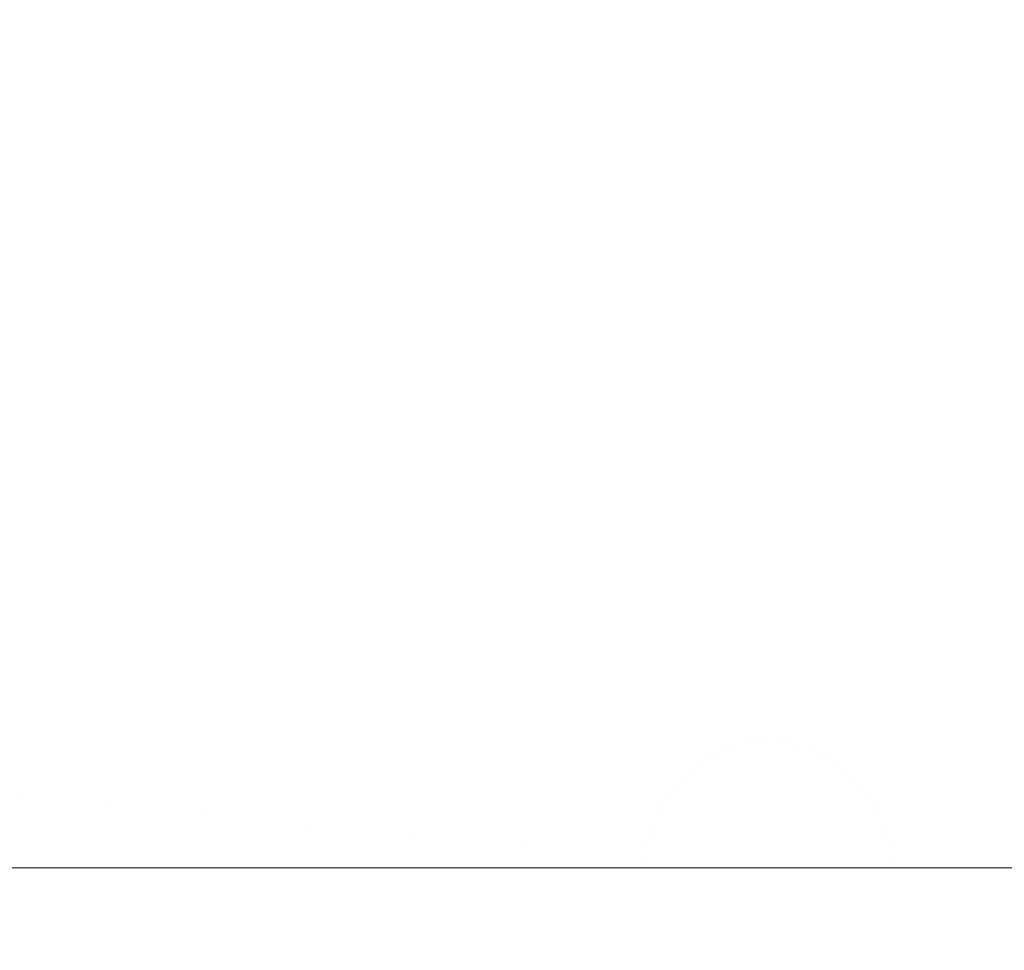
# Model space of a CAD drawing. Header units: inches. Extents: x -412 to -304, y -62 to 18.
# Tile 332 of 656: x -354.482 to -354.4669, y -29.3316 to -29.3174. Entities that reach past the tile are written whole.
import ezdxf

# ---------------------------------------------------------------- set-up
doc = ezdxf.new("R2010")
doc.units = ezdxf.units.IN
doc.header["$LTSCALE"] = 32
doc.header["$MEASUREMENT"] = 0
for name, color, linetype, lineweight in [('Black', 7, 'Continuous', 18), ('Drawing', 7, 'Continuous', 18), ('GDSPowerModule-White', 7, 'Continuous', 13), ('None', 7, 'Continuous', 18), ('SolidLine', 7, 'Continuous', 15), ('Wood_1-H', 7, 'Continuous', 13)]:
    doc.layers.add(name, color=color, linetype=linetype, lineweight=lineweight)

# ---------------------------------------------------------------- blocks, each defined once
blk = doc.blocks.new('Group-20')
at = {"layer": 'Black'}
for points in [[(-34.547937, 16.536126, 28.979102), (34.547937, 16.536126, 28.979102), (34.547937, -16.536126, 28.979102), (-34.547937, -16.536126, 28.979102)], [(-34.547937, 16.536126, 27.700787), (34.547937, 16.536126, 27.700787), (34.547937, -16.536126, 27.700787), (-34.547937, -16.536126, 27.700787)]]:
    blk.add_3dface(points, dxfattribs=at)
at = {"layer": 'Wood_1-H'}
for points in [[(-35.964937, 17.953126, 28.998787), (35.964937, 17.953126, 28.998787), (35.964937, -17.953126, 28.998787), (-35.964937, -17.953126, 28.998787)], [(-35.964937, 17.953126, 28.979102), (35.964937, 17.953126, 28.979102), (35.964937, -17.953126, 28.979102), (-35.964937, -17.953126, 28.979102)]]:
    blk.add_3dface(points, dxfattribs=at)
blk = doc.blocks.new('MpHtAdjTrough-1095 (3D)')
at = {"layer": 'Black'}
for points in [[(-17.362205, 7.156693, -4.03907), (17.362205, 7.156693, -4.03907), (17.362205, 2.599737, -4.03907), (-17.362205, 2.599737, -4.03907)], [(17.362205, 7.156693, -3.979228), (-17.362205, 7.156693, -3.979228), (-17.362205, 2.619965, -3.979228), (17.362205, 2.619965, -3.979228)]]:
    blk.add_3dface(points, dxfattribs=at)
blk = doc.blocks.new('MP-Hardwire (3D)')
at = {"layer": 'Black'}
for points, invisible_edges in [([(5.427785, 0.767656), (5.427785, 0.82644), (-6.796133, 0.580648), (-6.796133, 0.364113)], 10), ([(5.427785, 0.767656), (-6.892436, -0.275988), (-6.884715, -0.275651)], 9), ([(-6.797479, 0.348731), (-6.892436, -0.275988), (5.427785, 0.767656)], 11), ([(-6.884715, -0.275651), (5.66357, 0.319822), (5.660001, 0.326676), (5.427785, 0.767656)], 13), ([(5.427785, 0.767656), (-6.79647, 0.356392), (-6.797479, 0.348731)], 9), ([(-6.796133, 0.364113), (-6.79647, 0.356392), (5.427785, 0.767656)], 10)]:
    blk.add_3dface(points, dxfattribs=dict(at, invisible_edges=invisible_edges))
blk.add_3dface([(-4.138306, -0.433046, -1.064714), (-4.138306, 0.433096, -1.064714), (-3.783975, 0.433096, -1.064714), (-3.783975, -0.433046, -1.064714)], dxfattribs=at)
at = {"layer": 'GDSPowerModule-White'}
blk.add_3dface([(-3.827282, 0.361237, -1.284891), (-3.827282, 0.414458, -1.483517), (-4.094999, 0.414458, -1.483517), (-4.094999, 0.361237, -1.284891)], dxfattribs=at)
for points, invisible_edges in [([(-3.825223, 0.36115, -1.284915), (-3.825223, 0.414371, -1.48354), (-3.827282, 0.414458, -1.483517), (-3.827282, 0.361237, -1.284891)], 1), ([(-3.82318, 0.36089, -1.284984), (-3.82318, 0.414111, -1.483609), (-3.825223, 0.414371, -1.48354), (-3.825223, 0.36115, -1.284915)], 5), ([(-3.821168, 0.360459, -1.2851), (-3.821168, 0.413681, -1.483725), (-3.82318, 0.414111, -1.483609), (-3.82318, 0.36089, -1.284984)], 5), ([(-3.819203, 0.359861, -1.28526), (-3.819203, 0.413082, -1.483885), (-3.821168, 0.413681, -1.483725), (-3.821168, 0.360459, -1.2851)], 5), ([(-3.817299, 0.359099, -1.285464), (-3.817299, 0.41232, -1.484089), (-3.819203, 0.413082, -1.483885), (-3.819203, 0.359861, -1.28526)], 5), ([(-3.815471, 0.35818, -1.28571), (-3.815471, 0.411401, -1.484336), (-3.817299, 0.41232, -1.484089), (-3.817299, 0.359099, -1.285464)], 5), ([(-3.813733, 0.35711, -1.285997), (-3.813733, 0.410332, -1.484622), (-3.815471, 0.411401, -1.484336), (-3.815471, 0.35818, -1.28571)], 5), ([(-3.821151, 0.409167, -1.504233), (-3.82232, 0.409635, -1.504108), (-3.82181, 0.410661, -1.502526), (-3.820521, 0.410145, -1.502665)], 15), ([(-3.8153, 0.40919, -1.499949), (-3.81659, 0.410146, -1.499693), (-3.815939, 0.410632, -1.497918), (-3.814571, 0.409618, -1.498189)], 15), ([(-3.826018, 0.410427, -1.503895), (-3.826156, 0.409192, -1.505401), (-3.827282, 0.409786, -1.504756)], 11), ([(-3.825039, 0.409049, -1.505439), (-3.826156, 0.409192, -1.505401), (-3.826018, 0.410427, -1.503895), (-3.824763, 0.410267, -1.503938)], 15), ([(-3.818106, 0.408798, -1.503026), (-3.819283, 0.409522, -1.502831), (-3.818593, 0.41032, -1.501189), (-3.817314, 0.409533, -1.501399)], 15), ([(-3.823938, 0.408814, -1.505502), (-3.825039, 0.409049, -1.505439), (-3.824763, 0.410267, -1.503938), (-3.823527, 0.410003, -1.504009)], 15), ([(-3.820028, 0.408603, -1.504384), (-3.821151, 0.409167, -1.504233), (-3.820521, 0.410145, -1.502665), (-3.819283, 0.409522, -1.502831)], 15), ([(-3.816111, 0.408641, -1.501638), (-3.817314, 0.409533, -1.501399), (-3.81659, 0.410146, -1.499693), (-3.8153, 0.40919, -1.499949)], 15), ([(-3.822863, 0.408486, -1.50559), (-3.823938, 0.408814, -1.505502), (-3.823527, 0.410003, -1.504009), (-3.82232, 0.409635, -1.504108)], 15), ([(-3.813299, 0.408492, -1.498491), (-3.814571, 0.409618, -1.498189), (-3.813928, 0.409923, -1.496371), (-3.812592, 0.40874, -1.496688)], 15), ([(-3.827282, 0.409786, -1.504756), (-3.827282, 0.408403, -1.506275), (-4.094999, 0.408403, -1.506275), (-4.094999, 0.409223, -1.505374)], 10), ([(-3.827282, 0.408403, -1.506275), (-3.827282, 0.409786, -1.504756), (-3.826156, 0.409192, -1.505401)], 10), ([(-3.821822, 0.40807, -1.505701), (-3.822863, 0.408486, -1.50559), (-3.82232, 0.409635, -1.504108), (-3.821151, 0.409167, -1.504233)], 15), ([(-3.814101, 0.408128, -1.500233), (-3.8153, 0.40919, -1.499949), (-3.814571, 0.409618, -1.498189), (-3.813299, 0.408492, -1.498491)], 15), ([(-3.81896, 0.407946, -1.50456), (-3.820028, 0.408603, -1.504384), (-3.819283, 0.409522, -1.502831), (-3.818106, 0.408798, -1.503026)], 15), ([(-3.816998, 0.407977, -1.503245), (-3.818106, 0.408798, -1.503026), (-3.817314, 0.409533, -1.501399), (-3.816111, 0.408641, -1.501638)], 15), ([(-3.826156, 0.409192, -1.505401), (-3.826302, 0.407836, -1.506799), (-3.827282, 0.408403, -1.506275)], 11), ([(-3.82533, 0.407713, -1.506832), (-3.826302, 0.407836, -1.506799), (-3.826156, 0.409192, -1.505401), (-3.825039, 0.409049, -1.505439)], 15), ([(-3.820822, 0.407567, -1.505836), (-3.821822, 0.40807, -1.505701), (-3.821151, 0.409167, -1.504233), (-3.820028, 0.408603, -1.504384)], 15), ([(-3.814993, 0.407652, -1.501903), (-3.816111, 0.408641, -1.501638), (-3.8153, 0.40919, -1.499949), (-3.814101, 0.408128, -1.500233)], 15), ([(-3.824372, 0.407508, -1.506887), (-3.82533, 0.407713, -1.506832), (-3.825039, 0.409049, -1.505439), (-3.823938, 0.408814, -1.505502)], 15), ([(-3.823437, 0.407223, -1.506963), (-3.824372, 0.407508, -1.506887), (-3.823938, 0.408814, -1.505502), (-3.822863, 0.408486, -1.50559)], 15), ([(-3.817956, 0.407201, -1.50476), (-3.81896, 0.407946, -1.50456), (-3.818106, 0.408798, -1.503026), (-3.816998, 0.407977, -1.503245)], 15), ([(-3.815969, 0.407066, -1.50349), (-3.816998, 0.407977, -1.503245), (-3.816111, 0.408641, -1.501638), (-3.814993, 0.407652, -1.501903)], 15), ([(-3.822531, 0.40686, -1.50706), (-3.823437, 0.407223, -1.506963), (-3.822863, 0.408486, -1.50559), (-3.821822, 0.40807, -1.505701)], 15), ([(-3.819872, 0.406982, -1.505993), (-3.820822, 0.407567, -1.505836), (-3.820028, 0.408603, -1.504384), (-3.81896, 0.407946, -1.50456)], 15), ([(-4.094999, 0.408403, -1.506275), (-3.827282, 0.408403, -1.506275), (-3.827282, 0.406894, -1.507668), (-4.094999, 0.406894, -1.507668)], 5), ([(-3.827282, 0.406894, -1.507668), (-3.827282, 0.408403, -1.506275), (-3.826302, 0.407836, -1.506799)], 10), ([(-3.821661, 0.406423, -1.507177), (-3.822531, 0.40686, -1.50706), (-3.821822, 0.40807, -1.505701), (-3.820822, 0.407567, -1.505836)], 15), ([(-3.813969, 0.406572, -1.502193), (-3.814993, 0.407652, -1.501903), (-3.814101, 0.408128, -1.500233), (-3.813002, 0.40697, -1.500544)], 15), ([(-3.818977, 0.406319, -1.506171), (-3.819872, 0.406982, -1.505993), (-3.81896, 0.407946, -1.50456), (-3.817956, 0.407201, -1.50476)], 15), ([(-3.817023, 0.406375, -1.504981), (-3.817956, 0.407201, -1.50476), (-3.816998, 0.407977, -1.503245), (-3.815969, 0.407066, -1.50349)], 15), ([(-3.826302, 0.407836, -1.506799), (-3.826455, 0.406371, -1.508079), (-3.827282, 0.406894, -1.507668)], 11), ([(-3.825635, 0.406266, -1.508107), (-3.826455, 0.406371, -1.508079), (-3.826302, 0.407836, -1.506799), (-3.82533, 0.407713, -1.506832)], 15), ([(-3.824826, 0.406093, -1.508154), (-3.825635, 0.406266, -1.508107), (-3.82533, 0.407713, -1.506832), (-3.824372, 0.407508, -1.506887)], 15), ([(-3.815026, 0.406072, -1.503756), (-3.815969, 0.407066, -1.50349), (-3.814993, 0.407652, -1.501903), (-3.813969, 0.406572, -1.502193)], 15), ([(-3.824037, 0.405853, -1.508218), (-3.824826, 0.406093, -1.508154), (-3.824372, 0.407508, -1.506887), (-3.823437, 0.407223, -1.506963)], 15), ([(-3.820834, 0.405914, -1.507314), (-3.821661, 0.406423, -1.507177), (-3.820822, 0.407567, -1.505836), (-3.819872, 0.406982, -1.505993)], 15), ([(-3.823272, 0.405547, -1.5083), (-3.824037, 0.405853, -1.508218), (-3.823437, 0.407223, -1.506963), (-3.822531, 0.40686, -1.50706)], 15), ([(-3.818146, 0.405584, -1.506368), (-3.818977, 0.406319, -1.506171), (-3.817956, 0.407201, -1.50476), (-3.817023, 0.406375, -1.504981)], 15), ([(-3.820055, 0.405337, -1.507468), (-3.820834, 0.405914, -1.507314), (-3.819872, 0.406982, -1.505993), (-3.818977, 0.406319, -1.506171)], 15), ([(-3.816168, 0.405474, -1.505223), (-3.817023, 0.406375, -1.504981), (-3.815969, 0.407066, -1.50349), (-3.815026, 0.406072, -1.503756)], 15), ([(-3.827282, 0.406894, -1.507668), (-3.827282, 0.40527, -1.508924), (-4.094999, 0.40527, -1.508924), (-4.094999, 0.406394, -1.508055)], 10), ([(-4.094999, 0.406394, -1.508055), (-4.094999, 0.406894, -1.507668), (-3.827282, 0.406894, -1.507668)], 10), ([(-3.827282, 0.40527, -1.508924), (-3.827282, 0.406894, -1.507668), (-3.826455, 0.406371, -1.508079)], 10), ([(-3.822538, 0.405177, -1.508399), (-3.823272, 0.405547, -1.5083), (-3.822531, 0.40686, -1.50706), (-3.821661, 0.406423, -1.507177)], 15), ([(-3.814177, 0.405003, -1.504042), (-3.815026, 0.406072, -1.503756), (-3.813969, 0.406572, -1.502193), (-3.813046, 0.40541, -1.502504)], 15), ([(-3.826455, 0.406371, -1.508079), (-3.826614, 0.404804, -1.509234), (-3.827282, 0.40527, -1.508924)], 11), ([(-3.82595, 0.40472, -1.509256), (-3.826614, 0.404804, -1.509234), (-3.826455, 0.406371, -1.508079), (-3.825635, 0.406266, -1.508107)], 15), ([(-3.82184, 0.404748, -1.508514), (-3.822538, 0.405177, -1.508399), (-3.821661, 0.406423, -1.507177), (-3.820834, 0.405914, -1.507314)], 15), ([(-3.817385, 0.404781, -1.506583), (-3.818146, 0.405584, -1.506368), (-3.817023, 0.406375, -1.504981), (-3.816168, 0.405474, -1.505223)], 15), ([(-3.825297, 0.40458, -1.509294), (-3.82595, 0.40472, -1.509256), (-3.825635, 0.406266, -1.508107), (-3.824826, 0.406093, -1.508154)], 15), ([(-3.819332, 0.404697, -1.50764), (-3.820055, 0.405337, -1.507468), (-3.818977, 0.406319, -1.506171), (-3.818146, 0.405584, -1.506368)], 15), ([(-3.824659, 0.404385, -1.509346), (-3.825297, 0.40458, -1.509294), (-3.824826, 0.406093, -1.508154), (-3.824037, 0.405853, -1.508218)], 15), ([(-3.815397, 0.404504, -1.505482), (-3.816168, 0.405474, -1.505223), (-3.815026, 0.406072, -1.503756), (-3.814177, 0.405003, -1.504042)], 15), ([(-3.821183, 0.404261, -1.508644), (-3.82184, 0.404748, -1.508514), (-3.820834, 0.405914, -1.507314), (-3.820055, 0.405337, -1.507468)], 15), ([(-3.824041, 0.404138, -1.509412), (-3.824659, 0.404385, -1.509346), (-3.824037, 0.405853, -1.508218), (-3.823272, 0.405547, -1.5083)], 15), ([(-3.823447, 0.40384, -1.509492), (-3.824041, 0.404138, -1.509412), (-3.823272, 0.405547, -1.5083), (-3.822538, 0.405177, -1.508399)], 15), ([(-3.81867, 0.403998, -1.507827), (-3.819332, 0.404697, -1.50764), (-3.818146, 0.405584, -1.506368), (-3.817385, 0.404781, -1.506583)], 15), ([(-3.816699, 0.403917, -1.506814), (-3.817385, 0.404781, -1.506583), (-3.816168, 0.405474, -1.505223), (-3.815397, 0.404504, -1.505482)], 15), ([(-3.820573, 0.403721, -1.508789), (-3.821183, 0.404261, -1.508644), (-3.820055, 0.405337, -1.507468), (-3.819332, 0.404697, -1.50764)], 15), ([(-4.094999, 0.40527, -1.508924), (-3.827282, 0.40527, -1.508924), (-3.827282, 0.403542, -1.510035), (-4.094999, 0.403542, -1.510035)], 5), ([(-3.827282, 0.403542, -1.510035), (-3.827282, 0.40527, -1.508924), (-3.826614, 0.404804, -1.509234)], 10), ([(-3.822883, 0.403492, -1.509585), (-3.823447, 0.40384, -1.509492), (-3.822538, 0.405177, -1.508399), (-3.82184, 0.404748, -1.508514)], 15), ([(-3.814717, 0.403473, -1.505759), (-3.815397, 0.404504, -1.505482), (-3.814177, 0.405003, -1.504042), (-3.813427, 0.403866, -1.504347)], 15), ([(-3.826614, 0.404804, -1.509234), (-3.826777, 0.403148, -1.510254), (-3.827282, 0.403542, -1.510035)], 11), ([(-3.826275, 0.403084, -1.510271), (-3.826777, 0.403148, -1.510254), (-3.826614, 0.404804, -1.509234), (-3.82595, 0.40472, -1.509256)], 15), ([(-3.825781, 0.402978, -1.5103), (-3.826275, 0.403084, -1.510271), (-3.82595, 0.40472, -1.509256), (-3.825297, 0.40458, -1.509294)], 15), ([(-3.822352, 0.403099, -1.509691), (-3.822883, 0.403492, -1.509585), (-3.82184, 0.404748, -1.508514), (-3.821183, 0.404261, -1.508644)], 15), ([(-3.818073, 0.403247, -1.508028), (-3.81867, 0.403998, -1.507827), (-3.817385, 0.404781, -1.506583), (-3.816699, 0.403917, -1.506814)], 15), ([(-3.825299, 0.402831, -1.510339), (-3.825781, 0.402978, -1.5103), (-3.825297, 0.40458, -1.509294), (-3.824659, 0.404385, -1.509346)], 15), ([(-3.820013, 0.403131, -1.508947), (-3.820573, 0.403721, -1.508789), (-3.819332, 0.404697, -1.50764), (-3.81867, 0.403998, -1.507827)], 15), ([(-3.816093, 0.402999, -1.50706), (-3.816699, 0.403917, -1.506814), (-3.815397, 0.404504, -1.505482), (-3.814717, 0.403473, -1.505759)], 15), ([(-3.824832, 0.402644, -1.510389), (-3.825299, 0.402831, -1.510339), (-3.824659, 0.404385, -1.509346), (-3.824041, 0.404138, -1.509412)], 15), ([(-3.821859, 0.402662, -1.509808), (-3.822352, 0.403099, -1.509691), (-3.821183, 0.404261, -1.508644), (-3.820573, 0.403721, -1.508789)], 15), ([(-3.824383, 0.402419, -1.51045), (-3.824832, 0.402644, -1.510389), (-3.824041, 0.404138, -1.509412), (-3.823447, 0.40384, -1.509492)], 15), ([(-3.819509, 0.402497, -1.509117), (-3.820013, 0.403131, -1.508947), (-3.81867, 0.403998, -1.507827), (-3.818073, 0.403247, -1.508028)], 15), ([(-3.823956, 0.402156, -1.51052), (-3.824383, 0.402419, -1.51045), (-3.823447, 0.40384, -1.509492), (-3.822883, 0.403492, -1.509585)], 15), ([(-3.817546, 0.402448, -1.508243), (-3.818073, 0.403247, -1.508028), (-3.816699, 0.403917, -1.506814), (-3.816093, 0.402999, -1.50706)], 15), ([(-3.814133, 0.402388, -1.506049), (-3.814717, 0.403473, -1.505759), (-3.813427, 0.403866, -1.504347), (-3.812782, 0.40267, -1.504668)], 15), ([(-3.821407, 0.402186, -1.509935), (-3.821859, 0.402662, -1.509808), (-3.820573, 0.403721, -1.508789), (-3.820013, 0.403131, -1.508947)], 15), ([(-3.827282, 0.403542, -1.510035), (-3.827282, 0.401725, -1.510992), (-4.094999, 0.401725, -1.510992), (-4.094999, 0.403162, -1.510235)], 10), ([(-4.094999, 0.403162, -1.510235), (-4.094999, 0.403542, -1.510035), (-3.827282, 0.403542, -1.510035)], 10), ([(-3.827282, 0.401725, -1.510992), (-3.827282, 0.403542, -1.510035), (-3.826777, 0.403148, -1.510254)], 10), ([(-3.823555, 0.401859, -1.5106), (-3.823956, 0.402156, -1.51052), (-3.822883, 0.403492, -1.509585), (-3.822352, 0.403099, -1.509691)], 15), ([(-3.815573, 0.402033, -1.507319), (-3.816093, 0.402999, -1.50706), (-3.814717, 0.403473, -1.505759), (-3.814133, 0.402388, -1.506049)], 15), ([(-3.819065, 0.401823, -1.509298), (-3.819509, 0.402497, -1.509117), (-3.818073, 0.403247, -1.508028), (-3.817546, 0.402448, -1.508243)], 15), ([(-3.826777, 0.403148, -1.510254), (-3.826943, 0.401413, -1.511134), (-3.827282, 0.401725, -1.510992)], 11), ([(-3.826607, 0.40137, -1.511145), (-3.826943, 0.401413, -1.511134), (-3.826777, 0.403148, -1.510254), (-3.826275, 0.403084, -1.510271)], 15), ([(-3.826276, 0.401299, -1.511164), (-3.826607, 0.40137, -1.511145), (-3.826275, 0.403084, -1.510271), (-3.825781, 0.402978, -1.5103)], 15), ([(-3.823182, 0.401528, -1.510688), (-3.823555, 0.401859, -1.5106), (-3.822352, 0.403099, -1.509691), (-3.821859, 0.402662, -1.509808)], 15), ([(-3.820999, 0.401673, -1.510073), (-3.821407, 0.402186, -1.509935), (-3.820013, 0.403131, -1.508947), (-3.819509, 0.402497, -1.509117)], 15), ([(-3.825952, 0.401201, -1.511191), (-3.826276, 0.401299, -1.511164), (-3.825781, 0.402978, -1.5103), (-3.825299, 0.402831, -1.510339)], 15), ([(-3.817093, 0.401607, -1.508468), (-3.817546, 0.402448, -1.508243), (-3.816093, 0.402999, -1.50706), (-3.815573, 0.402033, -1.507319)], 15), ([(-3.825639, 0.401075, -1.511224), (-3.825952, 0.401201, -1.511191), (-3.825299, 0.402831, -1.510339), (-3.824832, 0.402644, -1.510389)], 15), ([(-3.825338, 0.400924, -1.511265), (-3.825639, 0.401075, -1.511224), (-3.824832, 0.402644, -1.510389), (-3.824383, 0.402419, -1.51045)], 15), ([(-3.82284, 0.401168, -1.510785), (-3.823182, 0.401528, -1.510688), (-3.821859, 0.402662, -1.509808), (-3.821407, 0.402186, -1.509935)], 15), ([(-3.82064, 0.401128, -1.510219), (-3.820999, 0.401673, -1.510073), (-3.819509, 0.402497, -1.509117), (-3.819065, 0.401823, -1.509298)], 15), ([(-3.818682, 0.401113, -1.509488), (-3.819065, 0.401823, -1.509298), (-3.817546, 0.402448, -1.508243), (-3.817093, 0.401607, -1.508468)], 15), ([(-3.825052, 0.400748, -1.511312), (-3.825338, 0.400924, -1.511265), (-3.824383, 0.402419, -1.51045), (-3.823956, 0.402156, -1.51052)], 15), ([(-3.815141, 0.401028, -1.507588), (-3.815573, 0.402033, -1.507319), (-3.814133, 0.402388, -1.506049), (-3.813648, 0.401259, -1.506352)], 15), ([(-3.824783, 0.400548, -1.511365), (-3.825052, 0.400748, -1.511312), (-3.823956, 0.402156, -1.51052), (-3.823555, 0.401859, -1.5106)], 15), ([(-3.822532, 0.40078, -1.510888), (-3.82284, 0.401168, -1.510785), (-3.821407, 0.402186, -1.509935), (-3.820999, 0.401673, -1.510073)], 15), ([(-3.816717, 0.400732, -1.508702), (-3.817093, 0.401607, -1.508468), (-3.815573, 0.402033, -1.507319), (-3.815141, 0.401028, -1.507588)], 15), ([(-3.824533, 0.400327, -1.511425), (-3.824783, 0.400548, -1.511365), (-3.823555, 0.401859, -1.5106), (-3.823182, 0.401528, -1.510688)], 15), ([(-4.094999, 0.401725, -1.510992), (-3.827282, 0.401725, -1.510992), (-3.827282, 0.399831, -1.511787), (-4.094999, 0.399831, -1.511787)], 5), ([(-3.827282, 0.399831, -1.511787), (-3.827282, 0.401725, -1.510992), (-3.826943, 0.401413, -1.511134)], 10), ([(-3.820331, 0.400555, -1.510372), (-3.82064, 0.401128, -1.510219), (-3.819065, 0.401823, -1.509298), (-3.818682, 0.401113, -1.509488)], 15), ([(-3.824304, 0.400085, -1.51149), (-3.824533, 0.400327, -1.511425), (-3.823182, 0.401528, -1.510688), (-3.82284, 0.401168, -1.510785)], 15), ([(-3.82226, 0.400368, -1.510999), (-3.822532, 0.40078, -1.510888), (-3.820999, 0.401673, -1.510073), (-3.82064, 0.401128, -1.510219)], 15), ([(-3.818366, 0.400375, -1.509686), (-3.818682, 0.401113, -1.509488), (-3.817093, 0.401607, -1.508468), (-3.816717, 0.400732, -1.508702)], 15), ([(-3.826943, 0.401413, -1.511134), (-3.827112, 0.399611, -1.511867), (-3.827282, 0.399831, -1.511787)], 11), ([(-3.826944, 0.39959, -1.511872), (-3.827112, 0.399611, -1.511867), (-3.826943, 0.401413, -1.511134), (-3.826607, 0.40137, -1.511145)], 15), ([(-3.826777, 0.399554, -1.511882), (-3.826944, 0.39959, -1.511872), (-3.826607, 0.40137, -1.511145), (-3.826276, 0.401299, -1.511164)], 15), ([(-3.826615, 0.399505, -1.511895), (-3.826777, 0.399554, -1.511882), (-3.826276, 0.401299, -1.511164), (-3.825952, 0.401201, -1.511191)], 15), ([(-3.814802, 0.399989, -1.507867), (-3.815141, 0.401028, -1.507588), (-3.813648, 0.401259, -1.506352), (-3.813268, 0.400093, -1.506664)], 15), ([(-3.826458, 0.399442, -1.511912), (-3.826615, 0.399505, -1.511895), (-3.825952, 0.401201, -1.511191), (-3.825639, 0.401075, -1.511224)], 15), ([(-3.826307, 0.399366, -1.511932), (-3.826458, 0.399442, -1.511912), (-3.825639, 0.401075, -1.511224), (-3.825338, 0.400924, -1.511265)], 15), ([(-3.824097, 0.399826, -1.511559), (-3.824304, 0.400085, -1.51149), (-3.82284, 0.401168, -1.510785), (-3.822532, 0.40078, -1.510888)], 15), ([(-3.822027, 0.399935, -1.511115), (-3.82226, 0.400368, -1.510999), (-3.82064, 0.401128, -1.510219), (-3.820331, 0.400555, -1.510372)], 15), ([(-3.820075, 0.399957, -1.510532), (-3.820331, 0.400555, -1.510372), (-3.818682, 0.401113, -1.509488), (-3.818366, 0.400375, -1.509686)], 15), ([(-3.826163, 0.399277, -1.511956), (-3.826307, 0.399366, -1.511932), (-3.825338, 0.400924, -1.511265), (-3.825052, 0.400748, -1.511312)], 15), ([(-3.816423, 0.399829, -1.508944), (-3.816717, 0.400732, -1.508702), (-3.815141, 0.401028, -1.507588), (-3.814802, 0.399989, -1.507867)], 15), ([(-3.823915, 0.399549, -1.511633), (-3.824097, 0.399826, -1.511559), (-3.822532, 0.40078, -1.510888), (-3.82226, 0.400368, -1.510999)], 15), ([(-3.826028, 0.399177, -1.511983), (-3.826163, 0.399277, -1.511956), (-3.825052, 0.400748, -1.511312), (-3.824783, 0.400548, -1.511365)], 15), ([(-3.818117, 0.399612, -1.50989), (-3.818366, 0.400375, -1.509686), (-3.816717, 0.400732, -1.508702), (-3.816423, 0.399829, -1.508944)], 15), ([(-3.825903, 0.399066, -1.512013), (-3.826028, 0.399177, -1.511983), (-3.824783, 0.400548, -1.511365), (-3.824533, 0.400327, -1.511425)], 15), ([(-3.821833, 0.399483, -1.511236), (-3.822027, 0.399935, -1.511115), (-3.820331, 0.400555, -1.510372), (-3.820075, 0.399957, -1.510532)], 15), ([(-3.825788, 0.398945, -1.512045), (-3.825903, 0.399066, -1.512013), (-3.824533, 0.400327, -1.511425), (-3.824304, 0.400085, -1.51149)], 15), ([(-3.823758, 0.399259, -1.511711), (-3.823915, 0.399549, -1.511633), (-3.82226, 0.400368, -1.510999), (-3.822027, 0.399935, -1.511115)], 15), ([(-3.819874, 0.399341, -1.510697), (-3.820075, 0.399957, -1.510532), (-3.818366, 0.400375, -1.509686), (-3.818117, 0.399612, -1.50989)], 15), ([(-3.825684, 0.398815, -1.51208), (-3.825788, 0.398945, -1.512045), (-3.824304, 0.400085, -1.51149), (-3.824097, 0.399826, -1.511559)], 15), ([(-3.814559, 0.398926, -1.508151), (-3.814802, 0.399989, -1.507867), (-3.813268, 0.400093, -1.506664), (-3.812994, 0.398899, -1.506984)], 15), ([(-3.823629, 0.398956, -1.511792), (-3.823758, 0.399259, -1.511711), (-3.822027, 0.399935, -1.511115), (-3.821833, 0.399483, -1.511236)], 15), ([(-3.821681, 0.399017, -1.511361), (-3.821833, 0.399483, -1.511236), (-3.820075, 0.399957, -1.510532), (-3.819874, 0.399341, -1.510697)], 15), ([(-3.81621, 0.398904, -1.509192), (-3.816423, 0.399829, -1.508944), (-3.814802, 0.399989, -1.507867), (-3.814559, 0.398926, -1.508151)], 15), ([(-4.094999, 0.399615, -1.511856), (-4.094999, 0.399831, -1.511787), (-3.827282, 0.399831, -1.511787), (-3.827282, 0.399615, -1.511856)], 10), ([(-3.827112, 0.399611, -1.511867), (-3.827282, 0.399615, -1.511856), (-3.827282, 0.399831, -1.511787)], 9), ([(-3.825593, 0.398676, -1.512117), (-3.825684, 0.398815, -1.51208), (-3.824097, 0.399826, -1.511559), (-3.823915, 0.399549, -1.511633)], 15), ([(-3.817938, 0.398831, -1.510099), (-3.818117, 0.399612, -1.50989), (-3.816423, 0.399829, -1.508944), (-3.81621, 0.398904, -1.509192)], 15), ([(-3.827282, 0.399615, -1.511856), (-3.827282, 0.397876, -1.512415), (-4.094999, 0.397876, -1.512415), (-4.094999, 0.399615, -1.511856)], 10), ([(-3.827282, 0.397876, -1.512415), (-3.827282, 0.399615, -1.511856), (-3.827112, 0.399611, -1.511867)], 10), ([(-3.827112, 0.399611, -1.511867), (-3.827282, 0.397755, -1.512448), (-3.827282, 0.397876, -1.512415)], 9), ([(-3.827282, 0.397755, -1.512448), (-3.827112, 0.399611, -1.511867), (-3.826944, 0.39959, -1.511872)], 11), ([(-3.827282, 0.397755, -1.512448), (-3.826944, 0.39959, -1.511872), (-3.826777, 0.399554, -1.511882)], 11), ([(-3.819729, 0.39871, -1.510867), (-3.819874, 0.399341, -1.510697), (-3.818117, 0.399612, -1.50989), (-3.817938, 0.398831, -1.510099)], 15), ([(-3.827282, 0.397755, -1.512448), (-3.826777, 0.399554, -1.511882), (-3.826615, 0.399505, -1.511895)], 11), ([(-3.827282, 0.397755, -1.512448), (-3.826615, 0.399505, -1.511895), (-3.826458, 0.399442, -1.511912)], 11), ([(-3.827282, 0.397755, -1.512448), (-3.826458, 0.399442, -1.511912), (-3.826307, 0.399366, -1.511932)], 11), ([(-3.825514, 0.39853, -1.512156), (-3.825593, 0.398676, -1.512117), (-3.823915, 0.399549, -1.511633), (-3.823758, 0.399259, -1.511711)], 15), ([(-3.823527, 0.398643, -1.511876), (-3.823629, 0.398956, -1.511792), (-3.821833, 0.399483, -1.511236), (-3.821681, 0.399017, -1.511361)], 15), ([(-3.827282, 0.397755, -1.512448), (-3.826307, 0.399366, -1.511932), (-3.826163, 0.399277, -1.511956)], 11), ([(-3.827282, 0.397755, -1.512448), (-3.826163, 0.399277, -1.511956), (-3.826028, 0.399177, -1.511983)], 11), ([(-3.821571, 0.39854, -1.511489), (-3.821681, 0.399017, -1.511361), (-3.819874, 0.399341, -1.510697), (-3.819729, 0.39871, -1.510867)], 15), ([(-3.827282, 0.397755, -1.512448), (-3.826028, 0.399177, -1.511983), (-3.825903, 0.399066, -1.512013)], 11), ([(-3.825449, 0.398378, -1.512197), (-3.825514, 0.39853, -1.512156), (-3.823758, 0.399259, -1.511711), (-3.823629, 0.398956, -1.511792)], 15), ([(-3.827282, 0.397755, -1.512448), (-3.825903, 0.399066, -1.512013), (-3.825788, 0.398945, -1.512045)], 11), ([(-3.823453, 0.398324, -1.511962), (-3.823527, 0.398643, -1.511876), (-3.821681, 0.399017, -1.511361), (-3.821571, 0.39854, -1.511489)], 15), ([(-3.827282, 0.397755, -1.512448), (-3.825788, 0.398945, -1.512045), (-3.825684, 0.398815, -1.51208)], 11), ([(-3.827282, 0.397755, -1.512448), (-3.825684, 0.398815, -1.51208), (-3.825593, 0.398676, -1.512117)], 11), ([(-3.825398, 0.398222, -1.512239), (-3.825449, 0.398378, -1.512197), (-3.823629, 0.398956, -1.511792), (-3.823527, 0.398643, -1.511876)], 15), ([(-3.819641, 0.398069, -1.511038), (-3.819729, 0.39871, -1.510867), (-3.817938, 0.398831, -1.510099), (-3.81783, 0.398039, -1.510312)], 15), ([(-3.81783, 0.398039, -1.510312), (-3.817938, 0.398831, -1.510099), (-3.81621, 0.398904, -1.509192), (-3.816082, 0.397964, -1.509444)], 15), ([(-3.816082, 0.397964, -1.509444), (-3.81621, 0.398904, -1.509192), (-3.814559, 0.398926, -1.508151), (-3.814411, 0.397847, -1.508441)], 15), ([(-3.814411, 0.397847, -1.508441), (-3.814559, 0.398926, -1.508151), (-3.812994, 0.398899, -1.506984), (-3.812829, 0.397687, -1.507309)], 15), ([(-3.827282, 0.397755, -1.512448), (-3.825593, 0.398676, -1.512117), (-3.825514, 0.39853, -1.512156)], 11), ([(-3.821505, 0.398056, -1.511619), (-3.821571, 0.39854, -1.511489), (-3.819729, 0.39871, -1.510867), (-3.819641, 0.398069, -1.511038)], 15), ([(-3.827282, 0.397755, -1.512448), (-3.825514, 0.39853, -1.512156), (-3.825449, 0.398378, -1.512197)], 11), ([(-3.825361, 0.398061, -1.512282), (-3.825398, 0.398222, -1.512239), (-3.823527, 0.398643, -1.511876), (-3.823453, 0.398324, -1.511962)], 15), ([(-3.823409, 0.397999, -1.512049), (-3.823453, 0.398324, -1.511962), (-3.821571, 0.39854, -1.511489), (-3.821505, 0.398056, -1.511619)], 15), ([(-3.827282, 0.397755, -1.512448), (-3.825449, 0.398378, -1.512197), (-3.825398, 0.398222, -1.512239)], 11), ([(-3.827282, 0.397755, -1.512448), (-3.825398, 0.398222, -1.512239), (-3.825361, 0.398061, -1.512282)], 11), ([(-3.825339, 0.397898, -1.512326), (-3.825361, 0.398061, -1.512282), (-3.823453, 0.398324, -1.511962), (-3.823409, 0.397999, -1.512049)], 15), ([(-3.827282, 0.397755, -1.512448), (-3.825361, 0.398061, -1.512282), (-3.825339, 0.397898, -1.512326)], 11), ([(-3.823394, 0.397671, -1.512136), (-3.823409, 0.397999, -1.512049), (-3.821505, 0.398056, -1.511619), (-3.821483, 0.397568, -1.511749)], 15), ([(-3.821483, 0.397568, -1.511749), (-3.821505, 0.398056, -1.511619), (-3.819641, 0.398069, -1.511038), (-3.819612, 0.397424, -1.511211)], 15), ([(-3.819612, 0.397424, -1.511211), (-3.819641, 0.398069, -1.511038), (-3.81783, 0.398039, -1.510312), (-3.817793, 0.39724, -1.510526)], 15), ([(-3.825332, 0.397734, -1.51237), (-3.825339, 0.397898, -1.512326), (-3.823409, 0.397999, -1.512049), (-3.823394, 0.397671, -1.512136)], 15), ([(-3.817793, 0.39724, -1.510526), (-3.81783, 0.398039, -1.510312), (-3.816082, 0.397964, -1.509444), (-3.816039, 0.397018, -1.509697)], 15), ([(-3.816039, 0.397018, -1.509697), (-3.816082, 0.397964, -1.509444), (-3.814411, 0.397847, -1.508441), (-3.814362, 0.396759, -1.508732)], 15), ([(-4.094999, 0.397755, -1.512448), (-4.094999, 0.397876, -1.512415), (-3.827282, 0.397876, -1.512415), (-3.827282, 0.397755, -1.512448)], 10), ([(-3.827282, 0.397755, -1.512448), (-3.827282, 0.395873, -1.51287), (-4.094999, 0.395873, -1.51287), (-4.094999, 0.397755, -1.512448)], 10), ([(-3.827282, 0.397755, -1.512448), (-3.825339, 0.397898, -1.512326), (-3.825332, 0.397734, -1.51237)], 11), ([(-3.827282, 0.397755, -1.512448), (-3.827112, 0.395857, -1.512873), (-3.827282, 0.39585, -1.512873), (-3.827282, 0.395873, -1.51287)], 3), ([(-3.827282, 0.397755, -1.512448), (-3.826944, 0.395878, -1.512867), (-3.827112, 0.395857, -1.512873)], 11), ([(-3.827282, 0.397755, -1.512448), (-3.826777, 0.395914, -1.512857), (-3.826944, 0.395878, -1.512867)], 11), ([(-3.827282, 0.397755, -1.512448), (-3.826615, 0.395963, -1.512844), (-3.826777, 0.395914, -1.512857)], 11), ([(-3.827282, 0.397755, -1.512448), (-3.826458, 0.396026, -1.512827), (-3.826615, 0.395963, -1.512844)], 11), ([(-3.827282, 0.397755, -1.512448), (-3.826307, 0.396102, -1.512807), (-3.826458, 0.396026, -1.512827)], 11), ([(-3.827282, 0.397755, -1.512448), (-3.826163, 0.39619, -1.512783), (-3.826307, 0.396102, -1.512807)], 11), ([(-3.827282, 0.397755, -1.512448), (-3.826028, 0.396291, -1.512756), (-3.826163, 0.39619, -1.512783)], 11), ([(-3.827282, 0.397755, -1.512448), (-3.825903, 0.396402, -1.512727), (-3.826028, 0.396291, -1.512756)], 11), ([(-3.827282, 0.397755, -1.512448), (-3.825788, 0.396523, -1.512694), (-3.825903, 0.396402, -1.512727)], 11), ([(-3.827282, 0.397755, -1.512448), (-3.825684, 0.396653, -1.512659), (-3.825788, 0.396523, -1.512694)], 11), ([(-3.827282, 0.397755, -1.512448), (-3.825593, 0.396792, -1.512622), (-3.825684, 0.396653, -1.512659)], 11), ([(-3.827282, 0.397755, -1.512448), (-3.825514, 0.396938, -1.512583), (-3.825593, 0.396792, -1.512622)], 11), ([(-3.827282, 0.397755, -1.512448), (-3.825449, 0.397089, -1.512542), (-3.825514, 0.396938, -1.512583)], 11), ([(-3.827282, 0.397755, -1.512448), (-3.825398, 0.397246, -1.5125), (-3.825449, 0.397089, -1.512542)], 11), ([(-3.827282, 0.397755, -1.512448), (-3.825361, 0.397407, -1.512457), (-3.825398, 0.397246, -1.5125)], 11), ([(-3.827282, 0.397755, -1.512448), (-3.825339, 0.39757, -1.512414), (-3.825361, 0.397407, -1.512457)], 11), ([(-3.827282, 0.397755, -1.512448), (-3.825332, 0.397734, -1.51237), (-3.825339, 0.39757, -1.512414)], 11), ([(-3.814362, 0.396759, -1.508732), (-3.814411, 0.397847, -1.508441), (-3.812829, 0.397687, -1.507309), (-3.812773, 0.396466, -1.507636)], 15), ([(-3.825339, 0.39757, -1.512414), (-3.825332, 0.397734, -1.51237), (-3.823394, 0.397671, -1.512136), (-3.823409, 0.397344, -1.512224)], 15), ([(-3.823409, 0.397344, -1.512224), (-3.823394, 0.397671, -1.512136), (-3.821483, 0.397568, -1.511749), (-3.821505, 0.39708, -1.51188)], 15), ([(-3.825361, 0.397407, -1.512457), (-3.825339, 0.39757, -1.512414), (-3.823409, 0.397344, -1.512224), (-3.823453, 0.397019, -1.512311)], 15), ([(-3.821505, 0.39708, -1.51188), (-3.821483, 0.397568, -1.511749), (-3.819612, 0.397424, -1.511211), (-3.819641, 0.396778, -1.511384)], 15), ([(-3.825398, 0.397246, -1.5125), (-3.825361, 0.397407, -1.512457), (-3.823453, 0.397019, -1.512311), (-3.823527, 0.396699, -1.512397)], 15), ([(-3.823453, 0.397019, -1.512311), (-3.823409, 0.397344, -1.512224), (-3.821505, 0.39708, -1.51188), (-3.821571, 0.396595, -1.51201)], 15), ([(-3.819641, 0.396778, -1.511384), (-3.819612, 0.397424, -1.511211), (-3.817793, 0.39724, -1.510526), (-3.81783, 0.396441, -1.51074)], 15), ([(-3.825449, 0.397089, -1.512542), (-3.825398, 0.397246, -1.5125), (-3.823527, 0.396699, -1.512397), (-3.823629, 0.396387, -1.512481)], 15), ([(-3.81783, 0.396441, -1.51074), (-3.817793, 0.39724, -1.510526), (-3.816039, 0.397018, -1.509697), (-3.816082, 0.396071, -1.509951)], 15), ([(-3.825514, 0.396938, -1.512583), (-3.825449, 0.397089, -1.512542), (-3.823629, 0.396387, -1.512481), (-3.823758, 0.396084, -1.512562)], 15), ([(-3.823527, 0.396699, -1.512397), (-3.823453, 0.397019, -1.512311), (-3.821571, 0.396595, -1.51201), (-3.821681, 0.396118, -1.512138)], 15), ([(-3.821571, 0.396595, -1.51201), (-3.821505, 0.39708, -1.51188), (-3.819641, 0.396778, -1.511384), (-3.819729, 0.396137, -1.511556)], 15), ([(-3.816082, 0.396071, -1.509951), (-3.816039, 0.397018, -1.509697), (-3.814362, 0.396759, -1.508732), (-3.814411, 0.395672, -1.509024)], 15), ([(-3.825593, 0.396792, -1.512622), (-3.825514, 0.396938, -1.512583), (-3.823758, 0.396084, -1.512562), (-3.823915, 0.395794, -1.512639)], 15), ([(-3.825684, 0.396653, -1.512659), (-3.825593, 0.396792, -1.512622), (-3.823915, 0.395794, -1.512639), (-3.824097, 0.395517, -1.512714)], 15), ([(-3.823629, 0.396387, -1.512481), (-3.823527, 0.396699, -1.512397), (-3.821681, 0.396118, -1.512138), (-3.821833, 0.395652, -1.512263)], 15), ([(-3.819729, 0.396137, -1.511556), (-3.819641, 0.396778, -1.511384), (-3.81783, 0.396441, -1.51074), (-3.817938, 0.395648, -1.510952)], 15), ([(-3.814411, 0.395672, -1.509024), (-3.814362, 0.396759, -1.508732), (-3.812773, 0.396466, -1.507636), (-3.812829, 0.395244, -1.507964)], 15), ([(-3.825788, 0.396523, -1.512694), (-3.825684, 0.396653, -1.512659), (-3.824097, 0.395517, -1.512714), (-3.824304, 0.395257, -1.512783)], 15), ([(-3.821681, 0.396118, -1.512138), (-3.821571, 0.396595, -1.51201), (-3.819729, 0.396137, -1.511556), (-3.819874, 0.395506, -1.511725)], 15), ([(-3.826028, 0.396291, -1.512756), (-3.825903, 0.396402, -1.512727), (-3.824533, 0.395016, -1.512848), (-3.824783, 0.394794, -1.512907)], 15), ([(-3.825903, 0.396402, -1.512727), (-3.825788, 0.396523, -1.512694), (-3.824304, 0.395257, -1.512783), (-3.824533, 0.395016, -1.512848)], 15), ([(-3.817938, 0.395648, -1.510952), (-3.81783, 0.396441, -1.51074), (-3.816082, 0.396071, -1.509951), (-3.81621, 0.395132, -1.510203)], 15), ([(-3.826163, 0.39619, -1.512783), (-3.826028, 0.396291, -1.512756), (-3.824783, 0.394794, -1.512907), (-3.825052, 0.394595, -1.512961)], 15), ([(-3.823758, 0.396084, -1.512562), (-3.823629, 0.396387, -1.512481), (-3.821833, 0.395652, -1.512263), (-3.822027, 0.395201, -1.512384)], 15), ([(-3.826458, 0.396026, -1.512827), (-3.826307, 0.396102, -1.512807), (-3.825338, 0.394419, -1.513008), (-3.825639, 0.394268, -1.513048)], 15), ([(-3.826307, 0.396102, -1.512807), (-3.826163, 0.39619, -1.512783), (-3.825052, 0.394595, -1.512961), (-3.825338, 0.394419, -1.513008)], 15), ([(-3.821833, 0.395652, -1.512263), (-3.821681, 0.396118, -1.512138), (-3.819874, 0.395506, -1.511725), (-3.820075, 0.39489, -1.51189)], 15), ([(-3.819874, 0.395506, -1.511725), (-3.819729, 0.396137, -1.511556), (-3.817938, 0.395648, -1.510952), (-3.818117, 0.394868, -1.511161)], 15), ([(-3.826777, 0.395914, -1.512857), (-3.826615, 0.395963, -1.512844), (-3.825952, 0.394142, -1.513082), (-3.826276, 0.394044, -1.513108)], 15), ([(-3.826615, 0.395963, -1.512844), (-3.826458, 0.396026, -1.512827), (-3.825639, 0.394268, -1.513048), (-3.825952, 0.394142, -1.513082)], 15), ([(-3.823915, 0.395794, -1.512639), (-3.823758, 0.396084, -1.512562), (-3.822027, 0.395201, -1.512384), (-3.82226, 0.394767, -1.5125)], 15), ([(-3.81621, 0.395132, -1.510203), (-3.816082, 0.396071, -1.509951), (-3.814411, 0.395672, -1.509024), (-3.814559, 0.394592, -1.509313)], 15), ([(-4.094999, 0.39585, -1.512873), (-4.094999, 0.395873, -1.51287), (-3.827282, 0.395873, -1.51287), (-3.827282, 0.39585, -1.512873)], 10), ([(-3.827282, 0.39585, -1.512873), (-3.827282, 0.393838, -1.51315), (-4.094999, 0.393838, -1.51315), (-4.094999, 0.39585, -1.512873)], 10), ([(-3.827282, 0.39585, -1.512873), (-3.827112, 0.395857, -1.512873), (-3.826943, 0.39393, -1.513139), (-3.827282, 0.393838, -1.51315)], 7), ([(-3.827112, 0.395857, -1.512873), (-3.826944, 0.395878, -1.512867), (-3.826607, 0.393973, -1.513127), (-3.826943, 0.39393, -1.513139)], 15), ([(-3.826944, 0.395878, -1.512867), (-3.826777, 0.395914, -1.512857), (-3.826276, 0.394044, -1.513108), (-3.826607, 0.393973, -1.513127)], 15), ([(-3.824097, 0.395517, -1.512714), (-3.823915, 0.395794, -1.512639), (-3.82226, 0.394767, -1.5125), (-3.822532, 0.394355, -1.51261)], 15), ([(-3.822027, 0.395201, -1.512384), (-3.821833, 0.395652, -1.512263), (-3.820075, 0.39489, -1.51189), (-3.820331, 0.394292, -1.51205)], 15), ([(-3.818117, 0.394868, -1.511161), (-3.817938, 0.395648, -1.510952), (-3.81621, 0.395132, -1.510203), (-3.816423, 0.394207, -1.510451)], 15), ([(-3.814559, 0.394592, -1.509313), (-3.814411, 0.395672, -1.509024), (-3.812829, 0.395244, -1.507964), (-3.812994, 0.394032, -1.508288)], 15), ([(-3.824304, 0.395257, -1.512783), (-3.824097, 0.395517, -1.512714), (-3.822532, 0.394355, -1.51261), (-3.82284, 0.393967, -1.512714)], 15), ([(-3.820075, 0.39489, -1.51189), (-3.819874, 0.395506, -1.511725), (-3.818117, 0.394868, -1.511161), (-3.818366, 0.394105, -1.511366)], 15), ([(-3.824533, 0.395016, -1.512848), (-3.824304, 0.395257, -1.512783), (-3.82284, 0.393967, -1.512714), (-3.823182, 0.393607, -1.512811)], 15), ([(-3.82226, 0.394767, -1.5125), (-3.822027, 0.395201, -1.512384), (-3.820331, 0.394292, -1.51205), (-3.82064, 0.393719, -1.512204)], 15), ([(-3.816423, 0.394207, -1.510451), (-3.81621, 0.395132, -1.510203), (-3.814559, 0.394592, -1.509313), (-3.814802, 0.393529, -1.509598)], 15), ([(-3.824783, 0.394794, -1.512907), (-3.824533, 0.395016, -1.512848), (-3.823182, 0.393607, -1.512811), (-3.823555, 0.393277, -1.512899)], 15), ([(-3.820331, 0.394292, -1.51205), (-3.820075, 0.39489, -1.51189), (-3.818366, 0.394105, -1.511366), (-3.818682, 0.393366, -1.511564)], 15), ([(-3.825052, 0.394595, -1.512961), (-3.824783, 0.394794, -1.512907), (-3.823555, 0.393277, -1.512899), (-3.823956, 0.392979, -1.512979)], 15), ([(-3.822532, 0.394355, -1.51261), (-3.82226, 0.394767, -1.5125), (-3.82064, 0.393719, -1.512204), (-3.820999, 0.393174, -1.51235)], 15), ([(-3.818366, 0.394105, -1.511366), (-3.818117, 0.394868, -1.511161), (-3.816423, 0.394207, -1.510451), (-3.816717, 0.393304, -1.510693)], 15), ([(-3.825338, 0.394419, -1.513008), (-3.825052, 0.394595, -1.512961), (-3.823956, 0.392979, -1.512979), (-3.824383, 0.392717, -1.513049)], 15), ([(-3.814802, 0.393529, -1.509598), (-3.814559, 0.394592, -1.509313), (-3.812994, 0.394032, -1.508288), (-3.813268, 0.392838, -1.508608)], 15), ([(-3.825639, 0.394268, -1.513048), (-3.825338, 0.394419, -1.513008), (-3.824383, 0.392717, -1.513049), (-3.824832, 0.392491, -1.51311)], 15), ([(-3.82284, 0.393967, -1.512714), (-3.822532, 0.394355, -1.51261), (-3.820999, 0.393174, -1.51235), (-3.821407, 0.392661, -1.512487)], 15), ([(-3.82064, 0.393719, -1.512204), (-3.820331, 0.394292, -1.51205), (-3.818682, 0.393366, -1.511564), (-3.819065, 0.392657, -1.511754)], 15), ([(-3.826276, 0.394044, -1.513108), (-3.825952, 0.394142, -1.513082), (-3.825299, 0.392304, -1.51316), (-3.825781, 0.392157, -1.513199)], 15), ([(-3.825952, 0.394142, -1.513082), (-3.825639, 0.394268, -1.513048), (-3.824832, 0.392491, -1.51311), (-3.825299, 0.392304, -1.51316)], 15), ([(-3.816717, 0.393304, -1.510693), (-3.816423, 0.394207, -1.510451), (-3.814802, 0.393529, -1.509598), (-3.815141, 0.392491, -1.509876)], 15), ([(-3.818682, 0.393366, -1.511564), (-3.818366, 0.394105, -1.511366), (-3.816717, 0.393304, -1.510693), (-3.817093, 0.392428, -1.510927)], 15)]:
    blk.add_3dface(points, dxfattribs=dict(at, invisible_edges=invisible_edges))
blk = doc.blocks.new('Group-23')
at = {"layer": 'None'}
blk.add_blockref('Group-20', (0, 0), dxfattribs=at)
at = {"layer": 'SolidLine', "color": 7}
blk.add_blockref('MpHtAdjTrough-1095 (3D)', (0, 0, 27.700787), dxfattribs=at)
at = {"layer": 'SolidLine', "color": 7, "rotation": 180}
blk.add_blockref('MP-Hardwire (3D)', (0, 4, 27.700787), dxfattribs=at)
blk = doc.blocks.new('MP Ht Adju Rect Table (3D)')
at = {"layer": 'None'}
blk.add_blockref('Group-23', (0, 0), dxfattribs=at)
at = {"layer": 'Drawing', "color": 0, "flags": 1}
for tag in ['Catalog', 'FinishGroup', 'Option1', 'Option2', 'Option3', 'Option4', 'Option5', 'Option6', 'Option7', 'Option8', 'Option9', 'Option10', 'Option11', 'Option12', 'Discount', 'Custom', 'Item2', 'Item3', 'Item6', 'Item9', 'Item10', 'Item12', 'Item13', 'Item16', 'Item19', 'Item20', 'Item21', 'Item22', 'Item23', 'Item24', 'Item25', 'Item8', 'Item18', 'Tag', 'Item1', 'Item4', 'Item5', 'Item7', 'Item11', 'Item14', 'Item15', 'Item17']:
    blk.add_attdef(tag, (-16.606637, -46.530556), '', height=0.007087, dxfattribs=at)

msp = doc.modelspace()

# ---------------------------------------------------------------- block references
at = {"layer": 'Drawing', "rotation": 270}
msp.add_blockref('MP Ht Adju Rect Table (3D)', (-358.072835, -25.503092), dxfattribs=at)

doc.saveas('drawing.dxf')
